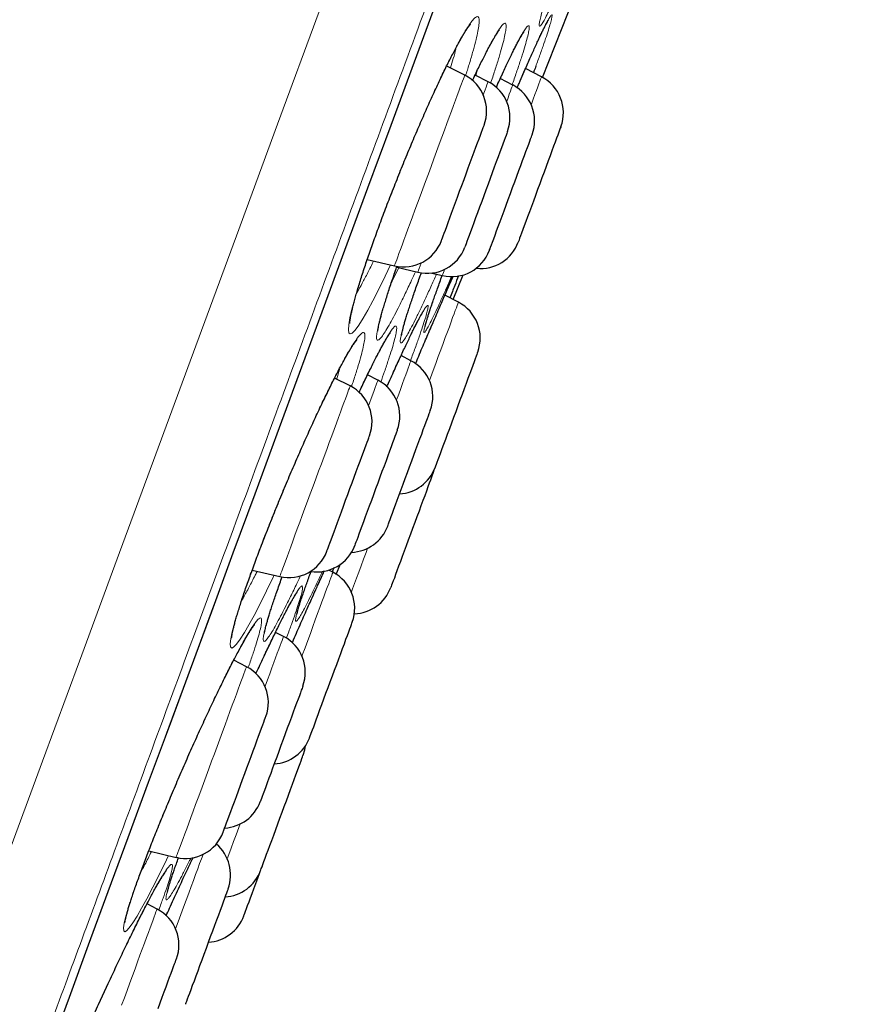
# Model space of a CAD drawing. Header units: millimetres. Extents: x 8 to 984, y 12 to 973.
# Tile 315 of 323: x 706 to 717, y 768 to 780. Entities that reach past the tile are written whole.
import ezdxf

# ---------------------------------------------------------------- set-up
doc = ezdxf.new("R2010")
doc.units = ezdxf.units.MM

msp = doc.modelspace()

# ---------------------------------------------------------------- linework, layer by layer
at = {"color": 7, "linetype": 'Continuous', "lineweight": 30}
for p, q in [((712.722, 779.351), (713.274, 780.753)), ((711.756, 779.378), (711.532, 779.493)), ((712.708, 779.359), (712.509, 779.461)), ((712.046, 779.298), (711.885, 779.381)), ((712.351, 779.257), (712.196, 779.337)), ((712.478, 779.389), (712.502, 779.445)), ((710.547, 777.093), (710.884, 777.014)), ((710.912, 776.996), (711.174, 776.934)), ((711.347, 776.924), (711.479, 776.893)), ((711.612, 776.596), (711.737, 776.901)), ((711.677, 776.563), (711.509, 776.649)), ((711.348, 776.276), (711.363, 776.312)), ((711.089, 775.837), (710.966, 775.901)), ((710.334, 775.525), (710.143, 775.623)), ((710.68, 775.595), (710.55, 775.662)), ((711.368, 774.457), (711.377, 774.485)), ((709.12, 773.241), (709.462, 773.16)), ((710.121, 773.213), (710.07, 773.24)), ((710.131, 773.267), (710.111, 773.219)), ((710.161, 773.186), (710.215, 773.317)), ((709.508, 772.418), (709.41, 772.468)), ((709.05, 772.041), (708.891, 772.123)), ((709.833, 771.163), (709.868, 771.259)), ((707.838, 769.757), (708.177, 769.677)), ((707.94, 769.035), (707.816, 769.099))]:
    msp.add_line(p, q, dxfattribs=at)
at = {"color": 252, "linetype": 'Continuous', "lineweight": 0}
for p, q in [((708.354, 769.604), (708.38, 769.661)), ((708.38, 769.661), (708.388, 769.677))]:
    msp.add_line(p, q, dxfattribs=at)
at = {"color": 252, "linetype": 'Continuous', "lineweight": 0, "flags": 128}
for points in [[(705.201, 767.294), (705.631, 768.458), (706.073, 769.658), (706.52, 770.869), (706.978, 772.111), (707.447, 773.381), (707.925, 774.677), (708.42, 776.021), (708.924, 777.386), (709.435, 778.77), (709.951, 780.171), (710.473, 781.585), (710.989, 782.984), (711.509, 784.392), (712.03, 785.805), (712.552, 787.22), (713.083, 788.661)], [(706.612, 767.294), (706.847, 767.93), (707.086, 768.579), (707.33, 769.24), (707.579, 769.914), (707.831, 770.599), (708.088, 771.295), (708.349, 772.001), (708.613, 772.718), (708.881, 773.444), (709.152, 774.18), (709.427, 774.924), (709.704, 775.676), (709.985, 776.436), (710.268, 777.203), (710.553, 777.976), (710.84, 778.755), (711.13, 779.54), (711.421, 780.33)], [(710.835, 777.026), (710.77, 776.887), (710.69, 776.724), (710.616, 776.579), (710.553, 776.463), (710.497, 776.364), (710.443, 776.279), (710.398, 776.218), (710.362, 776.181), (710.336, 776.169), (710.32, 776.182), (710.314, 776.22), (710.318, 776.282), (710.333, 776.368), (710.358, 776.477), (710.392, 776.606), (710.436, 776.754), (710.488, 776.92), (710.549, 777.101), (710.617, 777.296), (710.691, 777.501), (710.77, 777.713), (710.854, 777.932), (710.942, 778.152), (711.031, 778.373), (711.122, 778.591), (711.213, 778.802), (711.302, 779.005), (711.39, 779.198), (711.474, 779.377), (711.557, 779.547), (711.635, 779.699), (711.705, 779.829), (711.705, 779.829)], [(711.171, 777.792), (711.203, 777.88), (711.237, 777.971), (711.271, 778.062), (711.305, 778.155), (711.339, 778.248), (711.373, 778.34), (711.407, 778.432), (711.44, 778.522), (711.473, 778.61), (711.504, 778.696), (711.535, 778.778), (711.564, 778.857), (711.591, 778.932), (711.617, 779.002), (711.641, 779.068), (711.664, 779.128), (711.684, 779.182), (711.701, 779.23), (711.717, 779.272), (711.73, 779.307), (711.74, 779.335), (711.748, 779.356), (711.753, 779.371), (711.756, 779.377), (711.756, 779.378)], [(712.708, 779.359), (712.707, 779.356), (712.703, 779.346), (712.697, 779.328), (712.688, 779.304), (712.676, 779.273), (712.662, 779.235), (712.646, 779.19), (712.627, 779.139), (712.606, 779.082), (712.583, 779.02), (712.58, 779.012)], [(712.046, 779.298), (712.046, 779.298), (712.044, 779.292), (712.039, 779.279), (712.032, 779.258), (712.021, 779.231), (712.009, 779.196), (711.994, 779.155), (711.985, 779.133)], [(712.276, 779.054), (712.293, 779.099), (712.308, 779.142), (712.322, 779.179), (712.333, 779.209), (712.341, 779.231), (712.347, 779.247), (712.35, 779.256), (712.351, 779.257)], [(710.884, 777.014), (710.884, 777.015), (710.887, 777.023), (710.893, 777.038), (710.901, 777.06), (710.912, 777.089), (710.925, 777.125), (710.94, 777.167), (710.958, 777.216), (710.979, 777.271), (711.001, 777.332), (711.025, 777.397), (711.052, 777.468), (711.079, 777.544), (711.109, 777.623), (711.139, 777.706), (711.171, 777.792)], [(711.217, 777.051), (711.217, 777.049), (711.203, 777.013), (711.192, 776.983), (711.184, 776.96), (711.178, 776.944), (711.175, 776.936), (711.174, 776.934)], [(711.677, 776.563), (711.677, 776.562), (711.674, 776.556), (711.669, 776.543), (711.662, 776.522), (711.652, 776.495), (711.639, 776.46), (711.624, 776.419), (711.606, 776.372), (711.587, 776.318), (711.565, 776.259), (711.541, 776.194), (711.515, 776.124), (711.488, 776.05), (711.459, 775.972), (711.428, 775.889), (711.397, 775.804), (711.364, 775.716), (711.331, 775.626), (711.319, 775.593)], [(709.391, 773.177), (709.384, 773.161), (709.299, 772.984), (709.218, 772.823), (709.143, 772.679), (709.08, 772.563), (709.023, 772.466), (708.97, 772.382), (708.925, 772.321), (708.89, 772.284), (708.866, 772.273), (708.852, 772.287), (708.848, 772.325), (708.856, 772.387), (708.873, 772.473), (708.901, 772.581), (708.939, 772.71), (708.986, 772.858), (709.042, 773.023), (709.106, 773.203), (709.177, 773.397), (709.255, 773.601), (709.338, 773.812), (709.425, 774.029), (709.516, 774.249), (709.608, 774.468), (709.702, 774.684), (709.795, 774.895), (709.887, 775.096), (709.977, 775.288), (710.062, 775.465), (710.147, 775.635), (710.226, 775.786), (710.296, 775.915), (710.296, 775.915)], [(710.91, 775.351), (710.937, 775.423), (710.962, 775.491), (710.985, 775.554), (711.006, 775.612), (711.025, 775.663), (711.042, 775.709), (711.056, 775.747), (711.068, 775.78), (711.077, 775.805), (711.084, 775.823), (711.088, 775.834), (711.089, 775.837)], [(710.68, 775.595), (710.679, 775.592), (710.675, 775.581), (710.668, 775.563), (710.659, 775.538), (710.647, 775.505), (710.633, 775.467), (710.616, 775.421), (710.597, 775.37), (710.576, 775.312), (710.564, 775.28)], [(709.68, 773.751), (709.711, 773.834), (709.742, 773.919), (709.775, 774.007), (709.808, 774.097), (709.841, 774.188), (709.876, 774.281), (709.91, 774.373), (709.944, 774.466), (709.978, 774.558), (710.011, 774.648), (710.044, 774.737), (710.076, 774.823), (710.106, 774.906), (710.136, 774.986), (710.164, 775.062), (710.19, 775.133), (710.215, 775.2), (710.237, 775.261), (710.258, 775.317), (710.276, 775.366), (710.292, 775.409), (710.305, 775.446), (710.316, 775.476), (710.325, 775.499), (710.331, 775.514), (710.334, 775.523), (710.334, 775.525)], [(709.462, 773.16), (709.462, 773.161), (709.465, 773.167), (709.47, 773.18), (709.477, 773.201), (709.487, 773.228), (709.5, 773.263), (709.515, 773.304), (709.533, 773.351), (709.552, 773.405), (709.574, 773.464), (709.598, 773.529), (709.624, 773.599), (709.651, 773.673), (709.68, 773.751)], [(710.551, 773.511), (710.532, 773.46), (710.501, 773.375), (710.471, 773.293), (710.442, 773.215), (710.414, 773.141), (710.389, 773.072), (710.365, 773.008), (710.351, 772.969)], [(709.738, 772.173), (709.742, 772.186), (709.776, 772.277), (709.809, 772.367), (709.842, 772.455), (709.873, 772.54), (709.903, 772.622), (709.932, 772.701), (709.96, 772.775), (709.986, 772.845), (710.009, 772.91), (710.031, 772.969), (710.051, 773.023), (710.069, 773.07), (710.084, 773.111), (710.096, 773.146), (710.107, 773.173), (710.114, 773.194), (710.119, 773.207), (710.121, 773.213), (710.121, 773.213)], [(709.508, 772.418), (709.508, 772.416), (709.504, 772.408), (709.499, 772.392), (709.49, 772.369), (709.479, 772.339), (709.466, 772.303), (709.45, 772.26), (709.432, 772.21), (709.411, 772.154), (709.388, 772.093), (709.364, 772.027), (709.338, 771.955), (709.31, 771.88), (709.28, 771.8), (709.279, 771.797)], [(708.082, 769.7), (708.056, 769.646), (707.969, 769.469), (707.887, 769.307), (707.812, 769.163), (707.748, 769.047), (707.692, 768.949), (707.639, 768.864), (707.595, 768.802), (707.562, 768.765), (707.539, 768.752), (707.527, 768.764), (707.525, 768.801), (707.534, 768.862), (707.555, 768.946), (707.585, 769.052), (707.626, 769.179), (707.676, 769.326), (707.735, 769.489), (707.802, 769.667), (707.877, 769.859), (707.958, 770.061), (708.044, 770.271), (708.134, 770.487), (708.227, 770.705), (708.323, 770.923), (708.419, 771.139), (708.515, 771.349), (708.608, 771.55), (708.7, 771.741), (708.787, 771.919), (708.872, 772.089), (708.951, 772.24), (709.023, 772.369), (709.023, 772.369)], [(708.333, 770.1), (708.36, 770.173), (708.389, 770.251), (708.419, 770.332), (708.45, 770.417), (708.482, 770.504), (708.515, 770.594), (708.549, 770.685), (708.583, 770.777), (708.617, 770.87), (708.652, 770.962), (708.685, 771.054), (708.719, 771.145), (708.752, 771.234), (708.784, 771.321), (708.815, 771.405), (708.845, 771.486), (708.873, 771.563), (708.9, 771.635), (708.925, 771.703), (708.948, 771.765), (708.969, 771.822), (708.987, 771.873), (709.004, 771.917), (709.018, 771.955), (709.029, 771.987), (709.038, 772.011), (709.045, 772.028), (709.049, 772.039), (709.05, 772.041)], [(708.177, 769.677), (708.177, 769.677), (708.179, 769.682), (708.183, 769.694), (708.19, 769.712), (708.2, 769.738), (708.212, 769.771), (708.227, 769.811), (708.244, 769.857), (708.263, 769.909), (708.284, 769.967), (708.308, 770.031), (708.333, 770.1)], [(708.811, 769.66), (708.83, 769.712), (708.859, 769.791), (708.889, 769.873), (708.921, 769.958), (708.953, 770.046), (708.97, 770.091)], [(708.511, 769.714), (708.511, 769.714), (708.491, 769.66), (708.469, 769.601), (708.445, 769.536), (708.419, 769.466), (708.392, 769.392), (708.363, 769.314), (708.333, 769.232), (708.301, 769.146), (708.269, 769.058), (708.236, 768.968), (708.202, 768.877), (708.17, 768.79)], [(707.214, 767.849), (707.312, 768.064), (707.409, 768.274), (707.505, 768.475), (707.597, 768.667), (707.685, 768.846), (707.772, 769.016), (707.851, 769.169), (707.923, 769.3), (707.923, 769.3)], [(707.501, 767.842), (707.535, 767.935), (707.569, 768.027), (707.602, 768.119), (707.636, 768.208), (707.668, 768.296), (707.699, 768.38), (707.729, 768.462), (707.758, 768.539), (707.785, 768.613), (707.81, 768.681), (707.833, 768.745), (707.855, 768.803), (707.874, 768.855), (707.891, 768.901), (707.906, 768.941), (707.918, 768.974), (707.927, 769), (707.934, 769.019), (707.939, 769.03), (707.94, 769.035), (707.94, 769.035)]]:
    msp.add_lwpolyline(points, dxfattribs=at)
at = {"color": 7, "linetype": 'Continuous', "lineweight": 30, "flags": 128}
for points in [[(706.618, 767.307), (706.853, 767.942), (707.092, 768.591), (707.336, 769.252), (707.584, 769.925), (707.836, 770.609), (708.093, 771.305), (708.354, 772.011), (708.618, 772.727), (708.885, 773.453), (709.157, 774.188), (709.431, 774.931), (709.708, 775.683), (709.988, 776.442), (710.271, 777.208), (710.556, 777.981), (710.843, 778.76), (711.133, 779.545), (711.424, 780.334)], [(711.642, 777.799), (711.667, 777.868), (711.693, 777.94), (711.72, 778.012), (711.747, 778.084), (711.773, 778.157), (711.8, 778.228), (711.825, 778.297), (711.85, 778.363), (711.873, 778.427), (711.895, 778.486), (711.915, 778.541), (711.933, 778.59), (711.95, 778.634), (711.964, 778.672), (711.975, 778.704), (711.985, 778.729), (711.991, 778.747), (711.995, 778.757), (711.996, 778.761)], [(712.948, 778.741), (712.948, 778.741), (712.946, 778.734), (712.941, 778.72), (712.933, 778.699), (712.923, 778.671), (712.91, 778.637), (712.895, 778.596), (712.878, 778.549), (712.858, 778.497), (712.837, 778.441), (712.815, 778.379), (712.791, 778.315), (712.766, 778.247), (712.74, 778.177), (712.714, 778.105), (712.687, 778.033), (712.66, 777.96), (712.634, 777.888), (712.608, 777.818), (712.583, 777.75), (712.558, 777.684), (712.535, 777.622), (712.514, 777.564), (712.495, 777.511), (712.477, 777.463), (712.461, 777.421), (712.448, 777.385), (712.437, 777.356), (712.429, 777.333), (712.423, 777.318), (712.42, 777.31), (712.42, 777.308)], [(712.287, 778.681), (712.286, 778.679), (712.283, 778.671), (712.277, 778.655), (712.269, 778.633), (712.258, 778.603), (712.245, 778.567), (712.229, 778.525), (712.211, 778.477), (712.192, 778.424), (712.17, 778.366), (712.147, 778.304), (712.123, 778.238), (712.098, 778.17), (712.072, 778.099), (712.045, 778.027), (712.019, 777.955), (711.992, 777.882), (711.966, 777.811), (711.94, 777.741), (711.915, 777.673), (711.891, 777.608), (711.868, 777.547), (711.847, 777.49), (711.828, 777.438), (711.811, 777.392), (711.796, 777.351), (711.783, 777.317), (711.773, 777.289), (711.766, 777.268), (711.76, 777.255), (711.758, 777.248), (711.758, 777.248)], [(712.195, 777.565), (712.219, 777.63), (712.243, 777.697), (712.269, 777.767), (712.296, 777.839), (712.322, 777.911), (712.349, 777.984), (712.376, 778.056), (712.402, 778.126), (712.427, 778.195), (712.451, 778.26), (712.474, 778.323), (712.496, 778.381), (712.515, 778.434), (712.533, 778.482), (712.549, 778.525), (712.562, 778.561), (712.573, 778.591), (712.582, 778.614), (712.587, 778.63), (712.591, 778.638), (712.591, 778.64)], [(711.468, 777.328), (711.468, 777.328), (711.469, 777.332), (711.473, 777.343), (711.48, 777.362), (711.49, 777.387), (711.502, 777.42), (711.516, 777.458), (711.532, 777.503), (711.551, 777.553), (711.571, 777.609), (711.593, 777.669), (711.617, 777.732), (711.642, 777.799)], [(712.063, 777.207), (712.063, 777.207), (712.065, 777.213), (712.07, 777.227), (712.077, 777.247), (712.088, 777.275), (712.1, 777.309), (712.115, 777.349), (712.132, 777.396), (712.151, 777.447), (712.172, 777.504), (712.195, 777.565)], [(711.917, 775.945), (711.916, 775.943), (711.912, 775.933), (711.906, 775.916), (711.897, 775.892), (711.886, 775.861), (711.872, 775.824), (711.856, 775.78), (711.838, 775.731), (711.818, 775.677), (711.796, 775.618), (711.773, 775.555), (711.749, 775.489), (711.723, 775.42), (711.697, 775.349), (711.67, 775.277), (711.644, 775.204), (711.617, 775.132), (711.591, 775.061), (711.565, 774.991), (711.54, 774.924), (711.517, 774.86), (711.494, 774.8), (711.474, 774.744), (711.455, 774.693), (711.438, 774.648), (711.424, 774.608), (711.411, 774.575), (711.402, 774.549), (711.395, 774.529), (711.39, 774.517), (711.388, 774.512), (711.388, 774.512)], [(710.878, 773.997), (710.898, 774.051), (710.92, 774.109), (710.943, 774.172), (710.967, 774.238), (710.993, 774.306), (711.019, 774.377), (711.045, 774.449), (711.072, 774.522), (711.099, 774.594), (711.125, 774.665), (711.151, 774.735), (711.176, 774.803), (711.199, 774.867), (711.222, 774.928), (711.242, 774.984), (711.261, 775.035), (711.278, 775.081), (711.293, 775.121), (711.305, 775.154), (711.315, 775.181), (711.323, 775.201), (711.327, 775.214), (711.33, 775.22), (711.33, 775.22)], [(710.921, 774.978), (710.92, 774.976), (710.917, 774.967), (710.911, 774.951), (710.902, 774.928), (710.891, 774.898), (710.878, 774.862), (710.862, 774.819), (710.844, 774.771), (710.824, 774.717), (710.803, 774.659), (710.78, 774.596), (710.756, 774.531), (710.73, 774.462), (710.704, 774.391), (710.678, 774.319), (710.651, 774.247), (710.624, 774.175), (710.598, 774.103), (710.572, 774.033), (710.547, 773.966), (710.523, 773.901), (710.501, 773.84), (710.48, 773.784), (710.461, 773.732), (710.444, 773.686), (710.429, 773.646), (710.417, 773.612), (710.407, 773.585), (710.399, 773.564), (710.394, 773.551), (710.392, 773.545), (710.392, 773.545)], [(710.178, 773.832), (710.202, 773.897), (710.227, 773.964), (710.253, 774.034), (710.279, 774.106), (710.306, 774.178), (710.333, 774.251), (710.359, 774.323), (710.385, 774.393), (710.41, 774.462), (710.435, 774.528), (710.458, 774.59), (710.479, 774.648), (710.499, 774.701), (710.517, 774.75), (710.532, 774.792), (710.546, 774.828), (710.557, 774.858), (710.565, 774.881), (710.571, 774.897), (710.574, 774.905), (710.575, 774.907)], [(711.368, 774.457), (711.368, 774.457), (711.366, 774.451), (711.361, 774.438), (711.354, 774.418), (711.344, 774.391), (711.331, 774.357), (711.316, 774.317), (711.299, 774.271), (711.28, 774.22), (711.26, 774.163), (711.237, 774.103), (711.213, 774.038), (711.189, 773.971), (711.163, 773.901), (711.136, 773.829), (711.11, 773.757), (711.083, 773.684), (711.056, 773.613), (711.03, 773.542), (711.005, 773.473), (710.981, 773.407), (710.958, 773.345), (710.936, 773.287), (710.916, 773.233), (710.898, 773.184), (710.883, 773.142), (710.869, 773.105), (710.858, 773.075), (710.849, 773.052), (710.843, 773.035), (710.84, 773.026), (710.839, 773.024)], [(710.801, 773.787), (710.802, 773.789), (710.805, 773.798), (710.811, 773.815), (710.82, 773.838), (710.831, 773.868), (710.845, 773.905), (710.86, 773.948), (710.878, 773.997)], [(710.046, 773.474), (710.046, 773.474), (710.048, 773.481), (710.053, 773.494), (710.061, 773.515), (710.071, 773.542), (710.084, 773.576), (710.099, 773.617), (710.116, 773.663), (710.135, 773.715), (710.156, 773.771), (710.178, 773.832)], [(709.868, 771.259), (709.883, 771.298), (709.9, 771.344), (709.918, 771.395), (709.939, 771.45), (709.961, 771.511), (709.985, 771.575), (710.01, 771.642), (710.035, 771.712), (710.062, 771.783), (710.088, 771.855), (710.115, 771.928), (710.142, 772), (710.168, 772.071), (710.193, 772.139), (710.218, 772.206), (710.241, 772.269), (710.263, 772.327), (710.283, 772.382), (710.301, 772.431), (710.317, 772.474), (710.33, 772.512), (710.342, 772.542), (710.351, 772.566), (710.357, 772.583), (710.361, 772.593), (710.362, 772.596)], [(709.748, 771.8), (709.748, 771.798), (709.744, 771.789), (709.738, 771.772), (709.729, 771.749), (709.718, 771.718), (709.705, 771.681), (709.689, 771.638), (709.671, 771.59), (709.651, 771.536), (709.629, 771.477), (709.606, 771.415), (709.582, 771.349), (709.556, 771.28), (709.53, 771.209), (709.504, 771.137), (709.477, 771.065), (709.45, 770.992), (709.424, 770.921), (709.398, 770.851), (709.373, 770.784), (709.35, 770.719), (709.327, 770.659), (709.307, 770.603), (709.288, 770.551), (709.271, 770.506), (709.256, 770.466), (709.244, 770.432), (709.234, 770.406), (709.227, 770.386), (709.222, 770.373), (709.22, 770.368), (709.22, 770.367)], [(708.856, 770.247), (708.877, 770.305), (708.9, 770.367), (708.924, 770.432), (708.949, 770.501), (708.975, 770.571), (709.002, 770.643), (709.028, 770.716), (709.055, 770.788), (709.082, 770.86), (709.107, 770.93), (709.132, 770.997), (709.156, 771.062), (709.179, 771.123), (709.2, 771.18), (709.219, 771.232), (709.236, 771.279), (709.251, 771.32), (709.264, 771.354), (709.274, 771.382), (709.282, 771.403), (709.287, 771.417), (709.29, 771.423), (709.29, 771.424)], [(709.753, 770.946), (709.772, 771.009), (709.78, 771.059)], [(709.233, 769.538), (709.242, 769.56), (709.252, 769.589), (709.266, 769.625), (709.281, 769.667), (709.299, 769.715), (709.318, 769.768), (709.34, 769.825), (709.362, 769.887), (709.387, 769.953), (709.412, 770.021), (709.438, 770.091), (709.464, 770.163), (709.491, 770.236), (709.518, 770.308), (709.544, 770.38), (709.57, 770.45), (709.595, 770.518), (709.619, 770.583), (709.642, 770.644), (709.663, 770.701), (709.682, 770.753), (709.699, 770.8), (709.714, 770.841), (709.727, 770.876), (709.737, 770.904), (709.745, 770.925), (709.75, 770.939), (709.753, 770.946), (709.753, 770.946)], [(708.761, 769.991), (708.762, 769.992), (708.765, 770.001), (708.77, 770.016), (708.779, 770.038), (708.789, 770.068), (708.803, 770.104), (708.818, 770.146), (708.836, 770.194), (708.856, 770.247)], [(709.017, 768.951), (709.018, 768.954), (709.022, 768.965), (709.029, 768.984), (709.038, 769.009), (709.05, 769.041), (709.064, 769.079), (709.081, 769.124), (709.099, 769.173), (709.119, 769.229), (709.141, 769.288), (709.165, 769.352), (709.189, 769.418), (709.215, 769.488), (709.224, 769.513)], [(709.224, 769.513), (709.225, 769.515), (709.228, 769.523), (709.233, 769.538)], [(708.821, 769.287), (708.82, 769.285), (708.817, 769.275), (708.81, 769.258), (708.802, 769.234), (708.79, 769.203), (708.776, 769.166), (708.76, 769.122), (708.742, 769.073), (708.722, 769.019), (708.701, 768.96), (708.677, 768.897), (708.653, 768.831), (708.628, 768.762), (708.601, 768.691), (708.575, 768.619), (708.548, 768.546), (708.521, 768.474), (708.495, 768.403), (708.469, 768.333), (708.445, 768.266), (708.421, 768.202), (708.399, 768.142), (708.378, 768.086), (708.359, 768.035), (708.343, 767.99), (708.328, 767.95), (708.316, 767.917), (708.306, 767.891), (708.299, 767.871), (708.294, 767.859), (708.293, 767.854), (708.293, 767.854)], [(707.953, 767.801), (707.98, 767.873), (708.005, 767.942), (708.03, 768.009), (708.054, 768.073), (708.076, 768.133), (708.096, 768.189), (708.115, 768.239), (708.132, 768.284), (708.146, 768.323), (708.158, 768.356), (708.168, 768.382), (708.175, 768.401), (708.179, 768.413), (708.181, 768.417), (708.181, 768.417)]]:
    msp.add_lwpolyline(points, dxfattribs=at)
at = {"color": 7, "linetype": 'Continuous', "lineweight": 30}
for centre, start, end in [((711.527, 778.934), 339.7512, 62.7512), ((712.479, 778.914), 339.7512, 62.7512), ((711.817, 778.854), 339.7512, 62.7512), ((712.122, 778.813), 339.7512, 62.7512), ((710.999, 777.501), 256.7512, 339.7512), ((711.951, 777.481), 264.0578, 339.7512), ((711.289, 777.421), 256.7512, 339.7512), ((711.593, 777.38), 256.7512, 339.7512), ((711.448, 776.118), 339.7512, 62.7512), ((710.86, 775.393), 339.7512, 62.7512), ((710.451, 775.151), 339.7512, 62.7512), ((710.106, 775.08), 339.7512, 62.7512), ((710.919, 774.685), 273.3294, 339.7512), ((710.332, 773.96), 272.2345, 339.7512), ((709.577, 773.647), 256.7512, 339.7512), ((709.923, 773.718), 260.9101, 339.7512), ((709.892, 772.769), 339.7512, 62.7512), ((710.37, 773.198), 271.9521, 339.7512), ((709.279, 771.973), 339.7512, 62.7512), ((708.821, 771.597), 339.7512, 62.7512), ((709.364, 771.336), 273.3294, 339.7512), ((708.751, 770.54), 273.3294, 339.7512), ((708.292, 770.164), 256.7512, 339.7512), ((708.352, 769.46), 339.7512, 49.623), ((708.755, 769.686), 273.3294, 339.7512), ((707.712, 768.59), 339.7512, 62.7512), ((708.548, 769.124), 273.3294, 339.7512)]:
    msp.add_arc(centre, 0.5, start, end, dxfattribs=at)
at = {"color": 252, "linetype": 'Continuous', "lineweight": 0}
msp.add_arc((668.734, 792.705), 45.575, 339.6995, 339.8043, dxfattribs=at)
for points, knots in [([(725.422, 818.574), (725.42, 818.569), (725.415, 818.557), (725.38, 818.461), (725.324, 818.309), (725.245, 818.094), (725.144, 817.821), (725.022, 817.49), (724.88, 817.105), (724.717, 816.663), (724.532, 816.162), (724.325, 815.602), (724.097, 814.983), (723.849, 814.309), (723.581, 813.583), (723.295, 812.809), (722.993, 811.99), (722.676, 811.13), (722.341, 810.224), (721.989, 809.268), (721.619, 808.264), (721.231, 807.213), (720.828, 806.122), (720.412, 804.993), (719.985, 803.836), (719.549, 802.654), (719.105, 801.45), (718.65, 800.218), (718.184, 798.954), (717.706, 797.658), (717.218, 796.334), (716.722, 794.992), (716.221, 793.634), (715.718, 792.27), (715.215, 790.905), (714.711, 789.539), (714.206, 788.169), (713.696, 786.788), (713.184, 785.399), (712.669, 784.004), (712.157, 782.614), (711.647, 781.233), (711.144, 779.87), (710.649, 778.529), (710.163, 777.211), (709.684, 775.912), (709.209, 774.624), (708.74, 773.352), (708.277, 772.099), (707.825, 770.874), (707.385, 769.68), (706.959, 768.525), (706.549, 767.413), (706.154, 766.343), (705.773, 765.311), (705.405, 764.313), (705.051, 763.353), (704.711, 762.431), (704.389, 761.557), (704.084, 760.732), (703.8, 759.962), (703.536, 759.247), (703.293, 758.588), (703.069, 757.981), (702.864, 757.425), (702.679, 756.922), (702.513, 756.473), (702.369, 756.083), (702.247, 755.752), (702.148, 755.484), (702.071, 755.275), (702.017, 755.128), (701.983, 755.036), (701.979, 755.025), (701.977, 755.019)], [0, 0, 0, 0, 0.014, 0.028, 0.042, 0.056, 0.0699999, 0.08375, 0.0975, 0.11125, 0.125, 0.139, 0.153, 0.167, 0.1809999, 0.1949999, 0.2087499, 0.2225, 0.23625, 0.25, 0.264, 0.278, 0.292, 0.306, 0.3199999, 0.33375, 0.3475, 0.36125, 0.375, 0.389, 0.4029999, 0.4169999, 0.4309999, 0.4449999, 0.4587499, 0.4725, 0.48625, 0.5, 0.5139999, 0.5279999, 0.542, 0.556, 0.5699999, 0.5837499, 0.5974999, 0.61125, 0.625, 0.639, 0.653, 0.6669999, 0.6809999, 0.6949999, 0.7087499, 0.7225, 0.73625, 0.75, 0.764, 0.778, 0.7919999, 0.8059999, 0.8199999, 0.8337499, 0.8475, 0.8612499, 0.875, 0.889, 0.903, 0.9169999, 0.9309999, 0.9449999, 0.9587499, 0.9724999, 0.98625, 1, 1, 1, 1]), ([(713.076, 780.797), (713.058, 780.753), (713.016, 780.653), (712.954, 780.511), (712.892, 780.371), (712.836, 780.249), (712.787, 780.148), (712.747, 780.071), (712.716, 780.017), (712.694, 779.988), (712.681, 779.984), (712.678, 780.004), (712.685, 780.05), (712.702, 780.12), (712.728, 780.213), (712.763, 780.328), (712.807, 780.464), (712.859, 780.62), (712.907, 780.758), (712.939, 780.849), (712.949, 780.877)], [0, 0, 0, 0, 0.042996, 0.098099, 0.156383, 0.214854, 0.273141, 0.33141, 0.389862, 0.448129, 0.506488, 0.565034, 0.623393, 0.681732, 0.740254, 0.798592, 0.856963, 0.91552, 0.973891, 1, 1, 1, 1]), ([(711.705, 779.829), (711.725, 779.863), (711.764, 779.932), (711.814, 780.008), (711.857, 780.066), (711.891, 780.1), (711.917, 780.11), (711.932, 780.096), (711.937, 780.056), (711.932, 779.991), (711.916, 779.904), (711.891, 779.794), (711.855, 779.663), (711.814, 779.522), (711.781, 779.418), (711.765, 779.37)], [0, 0, 0, 0, 0.075191, 0.150602, 0.225794, 0.304475, 0.383408, 0.46209, 0.540627, 0.619417, 0.697957, 0.776596, 0.855483, 0.934118, 1, 1, 1, 1]), ([(712.634, 779.741), (712.644, 779.764), (712.665, 779.81), (712.702, 779.888), (712.742, 779.972), (712.781, 780.047), (712.81, 780.099), (712.83, 780.126), (712.84, 780.128), (712.839, 780.106), (712.829, 780.058), (712.809, 779.987), (712.779, 779.892), (712.739, 779.775), (712.693, 779.642), (712.655, 779.538), (712.637, 779.488)], [0, 0, 0, 0, 0.040959, 0.081918, 0.158576, 0.235475, 0.312127, 0.38882, 0.465753, 0.542439, 0.619305, 0.696417, 0.77328, 0.849997, 0.926957, 1, 1, 1, 1]), ([(712.055, 779.728), (712.075, 779.764), (712.113, 779.835), (712.161, 779.915), (712.201, 779.977), (712.233, 780.015), (712.256, 780.029), (712.269, 780.018), (712.272, 779.982), (712.264, 779.922), (712.247, 779.838), (712.219, 779.732), (712.183, 779.605), (712.136, 779.456), (712.1, 779.346), (712.078, 779.282), (712.076, 779.277)], [0, 0, 0, 0, 0.074185, 0.148588, 0.222774, 0.299949, 0.377371, 0.454548, 0.531578, 0.608855, 0.685888, 0.763029, 0.840418, 0.91756, 0.994396, 1, 1, 1, 1]), ([(712.345, 779.656), (712.366, 779.696), (712.405, 779.776), (712.454, 779.867), (712.494, 779.934), (712.524, 779.978), (712.545, 779.996), (712.556, 779.99), (712.556, 779.96), (712.547, 779.904), (712.527, 779.824), (712.498, 779.722), (712.46, 779.599), (712.411, 779.454), (712.373, 779.34), (712.348, 779.271), (712.344, 779.261)], [0, 0, 0, 0, 0.078502, 0.154059, 0.229853, 0.305405, 0.381013, 0.456858, 0.532459, 0.608235, 0.684251, 0.760025, 0.835625, 0.911469, 0.987071, 1, 1, 1, 1]), ([(711.58, 779.469), (711.592, 779.508), (711.617, 779.594), (711.639, 779.676), (711.647, 779.715), (711.648, 779.72)], [0, 0, 0, 0, 0.4233508, 0.9195387, 1, 1, 1, 1]), ([(711.852, 779.312), (711.872, 779.356), (711.92, 779.458), (711.989, 779.599), (712.033, 779.685), (712.055, 779.728)], [0, 0, 0, 0, 0.272091, 0.63668, 1, 1, 1, 1]), ([(712.48, 779.394), (712.488, 779.413), (712.521, 779.489), (712.574, 779.608), (712.614, 779.697), (712.634, 779.741)], [0, 0, 0, 0, 0.145966, 0.572982, 1, 1, 1, 1]), ([(712.146, 779.228), (712.169, 779.278), (712.217, 779.384), (712.284, 779.528), (712.325, 779.613), (712.345, 779.656)], [0, 0, 0, 0, 0.305572, 0.652781, 1, 1, 1, 1]), ([(711.894, 779.377), (711.896, 779.382), (711.904, 779.407), (711.911, 779.428), (711.916, 779.446)], [0, 0, 0, 0, 0.195604, 1, 1, 1, 1]), ([(710.415, 776.675), (710.419, 776.681), (710.44, 776.717), (710.486, 776.801), (710.552, 776.926), (710.602, 777.025), (710.626, 777.075)], [0, 0, 0, 0, 0.067165, 0.363675, 0.683393, 1, 1, 1, 1]), ([(711.144, 776.941), (711.128, 776.905), (711.084, 776.809), (711.018, 776.668), (710.947, 776.523), (710.884, 776.4), (710.828, 776.296), (710.778, 776.209), (710.735, 776.144), (710.702, 776.103), (710.678, 776.088), (710.664, 776.097), (710.661, 776.131), (710.668, 776.189), (710.685, 776.272), (710.711, 776.377), (710.748, 776.503), (710.793, 776.648), (710.848, 776.813), (710.889, 776.934), (710.914, 777.004), (710.916, 777.009)], [0, 0, 0, 0, 0.033459, 0.090521, 0.147405, 0.200179, 0.252954, 0.310232, 0.367692, 0.424964, 0.481971, 0.539157, 0.596162, 0.653273, 0.710568, 0.767678, 0.824538, 0.88158, 0.93844, 0.995332, 1, 1, 1, 1]), ([(710.846, 776.805), (710.858, 776.828), (710.886, 776.884), (710.918, 776.95), (710.937, 776.99)], [0, 0, 0, 0, 0.400637, 1, 1, 1, 1]), ([(711.405, 776.911), (711.394, 776.885), (711.357, 776.801), (711.299, 776.673), (711.23, 776.525), (711.167, 776.393), (711.109, 776.279), (711.06, 776.187), (711.02, 776.119), (710.989, 776.074), (710.968, 776.053), (710.957, 776.058), (710.955, 776.088), (710.964, 776.142), (710.983, 776.22), (711.012, 776.321), (711.05, 776.443), (711.097, 776.585), (711.153, 776.746), (711.194, 776.862), (711.217, 776.927), (711.218, 776.928)], [0, 0, 0, 0, 0.023897, 0.078393, 0.132887, 0.190531, 0.248359, 0.306004, 0.363631, 0.421439, 0.479065, 0.536768, 0.594654, 0.652357, 0.710017, 0.767862, 0.825524, 0.8832, 0.941059, 0.998734, 1, 1, 1, 1]), ([(711.517, 776.71), (711.495, 776.662), (711.452, 776.566), (711.397, 776.446), (711.348, 776.346), (711.309, 776.269), (711.28, 776.216), (711.259, 776.187), (711.249, 776.184), (711.249, 776.205), (711.258, 776.251), (711.278, 776.321), (711.307, 776.414), (711.346, 776.529), (711.394, 776.665), (711.438, 776.789), (711.468, 776.872), (711.478, 776.897)], [0, 0, 0, 0, 0.068579, 0.138017, 0.207236, 0.27643, 0.345842, 0.415036, 0.484315, 0.553816, 0.623097, 0.692336, 0.761797, 0.831036, 0.900312, 0.969809, 1, 1, 1, 1]), ([(711.099, 776.181), (711.119, 776.222), (711.158, 776.302), (711.206, 776.394), (711.245, 776.462), (711.275, 776.507), (711.294, 776.527), (711.302, 776.522), (711.301, 776.493), (711.289, 776.438), (711.267, 776.361), (711.235, 776.261), (711.193, 776.138), (711.143, 775.999), (711.104, 775.893), (711.084, 775.84)], [0, 0, 0, 0, 0.079687, 0.156467, 0.233488, 0.310258, 0.387062, 0.464109, 0.540906, 0.617864, 0.695067, 0.772022, 0.848806, 0.925834, 1, 1, 1, 1]), ([(711.349, 776.279), (711.35, 776.281), (711.355, 776.294), (711.361, 776.306), (711.365, 776.316)], [0, 0, 0, 0, 0.206343, 1, 1, 1, 1]), ([(710.296, 775.915), (710.316, 775.949), (710.355, 776.017), (710.405, 776.092), (710.447, 776.149), (710.48, 776.183), (710.504, 776.192), (710.517, 776.177), (710.52, 776.137), (710.512, 776.073), (710.494, 775.986), (710.465, 775.876), (710.426, 775.745), (710.388, 775.623), (710.359, 775.54), (710.35, 775.512)], [0, 0, 0, 0, 0.077336, 0.154896, 0.232233, 0.313193, 0.394412, 0.475371, 0.556149, 0.637183, 0.717961, 0.798818, 0.879938, 0.960794, 1, 1, 1, 1]), ([(710.705, 775.971), (710.724, 776.007), (710.762, 776.078), (710.809, 776.158), (710.849, 776.22), (710.88, 776.258), (710.901, 776.272), (710.912, 776.261), (710.913, 776.226), (710.903, 776.166), (710.882, 776.083), (710.852, 775.978), (710.811, 775.851), (710.766, 775.716), (710.73, 775.616), (710.715, 775.572)], [0, 0, 0, 0, 0.075766, 0.151758, 0.227527, 0.306362, 0.385449, 0.464285, 0.542943, 0.621852, 0.700514, 0.779272, 0.858284, 0.937045, 1, 1, 1, 1]), ([(710.791, 775.514), (710.796, 775.525), (710.829, 775.601), (710.888, 775.732), (710.966, 775.901), (711.037, 776.053), (711.078, 776.139), (711.099, 776.181)], [0, 0, 0, 0, 0.039613, 0.281957, 0.523543, 0.761775, 1, 1, 1, 1]), ([(710.445, 775.443), (710.456, 775.467), (710.497, 775.554), (710.561, 775.688), (710.638, 775.844), (710.682, 775.929), (710.705, 775.971)], [0, 0, 0, 0, 0.111525, 0.407355, 0.704186, 1, 1, 1, 1]), ([(710.167, 775.611), (710.174, 775.631), (710.191, 775.684), (710.202, 775.726), (710.21, 775.753)], [0, 0, 0, 0, 0.38801, 1, 1, 1, 1]), ([(709.873, 772.917), (709.877, 772.927), (709.912, 773.004), (709.96, 773.111), (710, 773.198), (710.015, 773.231)], [0, 0, 0, 0, 0.090339, 0.666566, 1, 1, 1, 1]), ([(708.987, 772.857), (708.996, 772.872), (709.025, 772.923), (709.082, 773.03), (709.139, 773.14), (709.174, 773.21), (709.182, 773.226)], [0, 0, 0, 0, 0.150369, 0.518019, 0.886839, 1, 1, 1, 1]), ([(709.718, 773.168), (709.707, 773.145), (709.668, 773.06), (709.605, 772.931), (709.534, 772.786), (709.471, 772.664), (709.415, 772.56), (709.365, 772.473), (709.323, 772.408), (709.291, 772.367), (709.269, 772.352), (709.257, 772.361), (709.256, 772.394), (709.265, 772.452), (709.285, 772.534), (709.315, 772.638), (709.354, 772.763), (709.403, 772.908), (709.449, 773.04), (709.482, 773.128), (709.492, 773.156)], [0, 0, 0, 0, 0.023577, 0.083428, 0.143088, 0.198468, 0.253847, 0.313878, 0.374097, 0.434117, 0.493859, 0.55379, 0.613529, 0.673359, 0.733384, 0.793214, 0.85278, 0.912534, 0.972099, 1, 1, 1, 1]), ([(709.992, 773.226), (709.97, 773.179), (709.924, 773.079), (709.861, 772.949), (709.804, 772.834), (709.756, 772.741), (709.716, 772.671), (709.687, 772.626), (709.667, 772.604), (709.657, 772.608), (709.658, 772.636), (709.669, 772.688), (709.691, 772.764), (709.723, 772.863), (709.764, 772.984), (709.807, 773.105), (709.839, 773.192), (709.851, 773.226)], [0, 0, 0, 0, 0.06289, 0.13161, 0.200548, 0.26927, 0.337965, 0.40688, 0.475575, 0.54434, 0.613324, 0.682089, 0.750794, 0.81972, 0.888426, 0.957154, 1, 1, 1, 1]), ([(709.287, 772.214), (709.314, 772.27), (709.368, 772.383), (709.441, 772.533), (709.509, 772.67), (709.571, 772.788), (709.625, 772.886), (709.67, 772.963), (709.705, 773.014), (709.729, 773.042), (709.744, 773.046), (709.747, 773.025), (709.74, 772.979), (709.722, 772.91), (709.694, 772.817), (709.656, 772.704), (709.608, 772.568), (709.569, 772.464), (709.545, 772.401), (709.543, 772.394)], [0, 0, 0, 0, 0.060099, 0.120374, 0.180475, 0.242999, 0.305727, 0.368253, 0.430658, 0.493263, 0.555671, 0.618165, 0.68086, 0.743354, 0.805602, 0.868047, 0.930291, 0.992686, 1, 1, 1, 1]), ([(709.023, 772.369), (709.042, 772.403), (709.081, 772.471), (709.13, 772.548), (709.172, 772.606), (709.204, 772.64), (709.226, 772.651), (709.237, 772.638), (709.238, 772.599), (709.228, 772.536), (709.207, 772.451), (709.176, 772.343), (709.134, 772.213), (709.098, 772.107), (709.073, 772.039), (709.069, 772.027)], [0, 0, 0, 0, 0.079053, 0.158337, 0.237392, 0.320127, 0.403127, 0.485861, 0.56838, 0.651164, 0.733684, 0.816279, 0.899142, 0.981736, 1, 1, 1, 1]), ([(709.166, 771.954), (709.176, 771.976), (709.218, 772.068), (709.258, 772.151), (709.287, 772.214)], [0, 0, 0, 0, 0.245664, 1, 1, 1, 1]), ([(707.734, 769.483), (707.74, 769.495), (707.77, 769.549), (707.816, 769.638), (707.857, 769.721), (707.872, 769.749)], [0, 0, 0, 0, 0.1480384, 0.7033779, 1, 1, 1, 1]), ([(707.923, 769.3), (707.942, 769.335), (707.981, 769.405), (708.03, 769.483), (708.07, 769.544), (708.101, 769.581), (708.122, 769.594), (708.132, 769.583), (708.131, 769.547), (708.118, 769.488), (708.095, 769.406), (708.062, 769.301), (708.017, 769.174), (707.982, 769.079), (707.961, 769.023), (707.96, 769.02)], [0, 0, 0, 0, 0.080305, 0.160843, 0.241149, 0.325111, 0.409343, 0.493306, 0.577032, 0.661025, 0.744752, 0.828561, 0.91264, 0.996445, 1, 1, 1, 1]), ([(708.362, 769.672), (708.339, 769.627), (708.292, 769.532), (708.23, 769.414), (708.176, 769.313), (708.13, 769.236), (708.094, 769.181), (708.069, 769.152), (708.054, 769.147), (708.049, 769.166), (708.056, 769.211), (708.073, 769.279), (708.1, 769.369), (708.139, 769.483), (708.174, 769.585), (708.2, 769.654), (708.207, 769.673)], [0, 0, 0, 0, 0.0712176, 0.1466609, 0.2217555, 0.2970882, 0.3721782, 0.4474071, 0.5228783, 0.5981066, 0.6730055, 0.7481409, 0.8230387, 0.8979776, 0.9731562, 1, 1, 1, 1])]:
    msp.add_open_spline(points, degree=3, knots=knots, dxfattribs=at)
at = {"color": 7, "linetype": 'Continuous', "lineweight": 30}
for points, knots in [([(712.502, 779.445), (712.509, 779.459), (712.527, 779.501), (712.556, 779.566), (712.588, 779.64), (712.619, 779.709), (712.649, 779.773), (712.676, 779.832), (712.701, 779.885), (712.724, 779.932), (712.744, 779.973), (712.762, 780.008), (712.776, 780.034), (712.786, 780.052), (712.792, 780.062), (712.796, 780.067), (712.795, 780.067), (712.795, 780.067)], [0, 0, 0, 0, 0.0408871, 0.1183484, 0.1960449, 0.2741085, 0.352439, 0.4309301, 0.5093506, 0.5874348, 0.664832, 0.741038, 0.8152729, 0.8777624, 0.9337575, 0.9816, 1, 1, 1, 1]), ([(710.33, 776.298), (710.33, 776.298), (710.33, 776.297), (710.33, 776.302), (710.33, 776.311), (710.332, 776.328), (710.335, 776.352), (710.341, 776.383), (710.349, 776.422), (710.359, 776.468), (710.372, 776.521), (710.388, 776.58), (710.406, 776.645), (710.426, 776.715), (710.449, 776.791), (710.474, 776.872), (710.502, 776.957), (710.531, 777.045), (710.562, 777.137), (710.595, 777.231), (710.629, 777.329), (710.666, 777.43), (710.704, 777.534), (710.744, 777.641), (710.785, 777.751), (710.828, 777.862), (710.872, 777.974), (710.916, 778.086), (710.961, 778.199), (711.006, 778.311), (711.052, 778.421), (711.097, 778.529), (711.142, 778.636), (711.187, 778.74), (711.232, 778.843), (711.277, 778.945), (711.321, 779.044), (711.365, 779.141), (711.408, 779.235), (711.451, 779.325), (711.492, 779.412), (711.532, 779.494), (711.57, 779.57), (711.607, 779.642), (711.642, 779.708), (711.668, 779.756), (711.687, 779.792), (711.706, 779.826), (711.73, 779.866), (711.755, 779.908), (711.777, 779.943), (711.796, 779.97), (711.81, 779.99), (711.821, 780.003), (711.827, 780.01), (711.83, 780.013), (711.829, 780.012), (711.829, 780.012)], [0, 0, 0, 0, 0.002195, 0.013908, 0.027164, 0.04156, 0.057395, 0.074442, 0.092474, 0.111263, 0.130622, 0.150393, 0.170455, 0.190709, 0.211075, 0.23149, 0.25189, 0.272231, 0.292484, 0.312575, 0.33263, 0.35292, 0.373414, 0.39408, 0.414878, 0.435764, 0.456691, 0.477603, 0.498446, 0.519178, 0.53976, 0.560165, 0.580373, 0.600493, 0.620814, 0.641278, 0.661864, 0.682544, 0.703287, 0.724058, 0.744806, 0.765492, 0.786077, 0.80652, 0.826782, 0.846822, 0.854857, 0.86546, 0.884981, 0.904373, 0.923526, 0.942273, 0.958558, 0.973708, 0.987476, 0.999738, 1, 1, 1, 1]), ([(711.852, 779.312), (711.858, 779.323), (711.877, 779.364), (711.907, 779.429), (711.944, 779.505), (711.979, 779.576), (712.011, 779.639), (712.036, 779.688), (712.06, 779.733), (712.083, 779.775), (712.108, 779.819), (712.13, 779.857), (712.149, 779.889), (712.164, 779.912), (712.176, 779.928), (712.182, 779.936), (712.186, 779.94), (712.185, 779.939), (712.185, 779.939)], [0, 0, 0, 0, 0.032646, 0.111868, 0.190681, 0.268936, 0.346497, 0.416791, 0.457448, 0.532828, 0.607891, 0.682284, 0.755451, 0.826549, 0.8863, 0.940543, 0.988471, 1, 1, 1, 1]), ([(712.147, 779.228), (712.154, 779.244), (712.173, 779.287), (712.194, 779.332), (712.214, 779.375), (712.234, 779.418), (712.263, 779.481), (712.296, 779.551), (712.327, 779.615), (712.356, 779.675), (712.383, 779.729), (712.408, 779.778), (712.431, 779.82), (712.451, 779.855), (712.467, 779.882), (712.479, 779.901), (712.487, 779.913), (712.491, 779.92), (712.491, 779.92), (712.491, 779.92)], [0, 0, 0, 0, 0.040686, 0.109864, 0.120984, 0.159496, 0.232292, 0.305269, 0.378505, 0.451893, 0.525232, 0.598261, 0.670634, 0.741865, 0.811244, 0.87015, 0.923768, 0.970896, 1, 1, 1, 1]), ([(712.637, 779.488), (712.636, 779.485), (712.628, 779.462), (712.617, 779.435), (712.608, 779.41)], [0, 0, 0, 0, 0.105013, 1, 1, 1, 1]), ([(712.405, 779.221), (712.413, 779.24), (712.44, 779.301), (712.463, 779.356), (712.48, 779.394)], [0, 0, 0, 0, 0.309301, 1, 1, 1, 1]), ([(710.678, 776.204), (710.678, 776.204), (710.678, 776.204), (710.678, 776.21), (710.68, 776.222), (710.683, 776.241), (710.688, 776.267), (710.695, 776.301), (710.705, 776.342), (710.718, 776.39), (710.733, 776.444), (710.751, 776.505), (710.771, 776.572), (710.794, 776.644), (710.818, 776.721), (710.845, 776.803), (710.875, 776.888), (710.898, 776.957), (710.913, 776.999), (710.916, 777.009)], [0, 0, 0, 0, 0.021623, 0.063738, 0.110425, 0.162791, 0.220096, 0.281455, 0.345943, 0.412751, 0.481235, 0.55089, 0.621344, 0.692289, 0.763477, 0.834687, 0.905736, 0.976521, 1, 1, 1, 1]), ([(710.972, 776.15), (710.972, 776.15), (710.972, 776.149), (710.972, 776.154), (710.974, 776.164), (710.977, 776.182), (710.983, 776.206), (710.991, 776.238), (711.001, 776.277), (711.014, 776.323), (711.03, 776.375), (711.048, 776.434), (711.069, 776.498), (711.092, 776.567), (711.117, 776.641), (711.144, 776.719), (711.173, 776.802), (711.198, 776.872), (711.214, 776.915), (711.218, 776.928)], [0, 0, 0, 0, 0.0131, 0.053595, 0.100478, 0.15358, 0.212101, 0.274879, 0.340738, 0.408666, 0.477913, 0.547924, 0.618299, 0.68874, 0.759006, 0.828745, 0.898795, 0.96971, 1, 1, 1, 1]), ([(711.264, 776.258), (711.264, 776.258), (711.264, 776.257), (711.264, 776.261), (711.266, 776.27), (711.27, 776.287), (711.277, 776.31), (711.286, 776.341), (711.297, 776.379), (711.311, 776.423), (711.328, 776.474), (711.347, 776.531), (711.369, 776.594), (711.393, 776.662), (711.419, 776.734), (711.447, 776.811), (711.466, 776.865), (711.477, 776.894), (711.477, 776.894)], [0, 0, 0, 0, 0.010461, 0.05405, 0.105679, 0.165094, 0.231104, 0.302045, 0.376338, 0.452737, 0.53038, 0.608669, 0.687207, 0.765648, 0.843807, 0.92144, 0.999642, 1, 1, 1, 1]), ([(711.365, 776.316), (711.375, 776.34), (711.4, 776.398), (711.45, 776.513), (711.512, 776.657), (711.571, 776.79), (711.601, 776.858), (711.612, 776.881)], [0, 0, 0, 0, 0.109868, 0.264548, 0.553965, 0.844279, 1, 1, 1, 1]), ([(711.593, 776.883), (711.59, 776.875), (711.563, 776.813), (711.537, 776.755), (711.517, 776.71), (711.517, 776.71)], [0, 0, 0, 0, 0.1141952, 0.9914682, 1, 1, 1, 1]), ([(711.678, 776.891), (711.663, 776.852), (711.632, 776.768), (711.593, 776.669), (711.573, 776.616)], [0, 0, 0, 0, 0.47556, 1, 1, 1, 1]), ([(710.962, 775.891), (710.968, 775.905), (710.987, 775.945), (711.016, 776.008), (711.049, 776.078), (711.081, 776.144), (711.11, 776.204), (711.138, 776.259), (711.163, 776.308), (711.186, 776.351), (711.205, 776.388), (711.222, 776.416), (711.234, 776.437), (711.242, 776.45), (711.248, 776.458), (711.248, 776.459), (711.248, 776.459)], [0, 0, 0, 0, 0.043048, 0.124504, 0.206189, 0.288202, 0.370435, 0.452706, 0.534743, 0.616195, 0.696579, 0.77518, 0.842717, 0.90448, 0.958742, 1, 1, 1, 1]), ([(710.446, 775.442), (710.458, 775.469), (710.484, 775.525), (710.523, 775.606), (710.562, 775.686), (710.599, 775.762), (710.634, 775.832), (710.664, 775.891), (710.688, 775.936), (710.71, 775.978), (710.733, 776.021), (710.758, 776.065), (710.78, 776.104), (710.799, 776.135), (710.815, 776.159), (710.826, 776.175), (710.833, 776.185), (710.836, 776.189), (710.836, 776.188), (710.836, 776.188)], [0, 0, 0, 0, 0.062622, 0.134207, 0.205539, 0.276493, 0.346954, 0.416799, 0.469387, 0.506, 0.574062, 0.641885, 0.709187, 0.775481, 0.840025, 0.894444, 0.943777, 0.987154, 1, 1, 1, 1]), ([(711.146, 775.8), (711.159, 775.831), (711.201, 775.933), (711.27, 776.094), (711.323, 776.218), (711.349, 776.279)], [0, 0, 0, 0, 0.189265, 0.603235, 1, 1, 1, 1]), ([(708.865, 772.396), (708.865, 772.396), (708.865, 772.396), (708.865, 772.404), (708.867, 772.417), (708.87, 772.438), (708.876, 772.465), (708.883, 772.5), (708.894, 772.543), (708.907, 772.592), (708.922, 772.648), (708.941, 772.71), (708.962, 772.778), (708.985, 772.851), (709.011, 772.929), (709.039, 773.011), (709.069, 773.098), (709.101, 773.187), (709.135, 773.28), (709.17, 773.376), (709.207, 773.475), (709.246, 773.577), (709.287, 773.682), (709.33, 773.789), (709.373, 773.899), (709.418, 774.01), (709.464, 774.122), (709.51, 774.234), (709.557, 774.346), (709.604, 774.457), (709.651, 774.566), (709.698, 774.673), (709.744, 774.777), (709.79, 774.881), (709.836, 774.983), (709.882, 775.083), (709.927, 775.181), (709.972, 775.276), (710.016, 775.367), (710.059, 775.455), (710.1, 775.539), (710.14, 775.618), (710.178, 775.692), (710.214, 775.761), (710.247, 775.823), (710.274, 775.87), (710.298, 775.913), (710.322, 775.954), (710.347, 775.995), (710.369, 776.03), (710.388, 776.057), (710.402, 776.077), (710.413, 776.09), (710.418, 776.097), (710.421, 776.1), (710.42, 776.099), (710.42, 776.099)], [0, 0, 0, 0, 0.008585, 0.021035, 0.0347, 0.049903, 0.066436, 0.084066, 0.102551, 0.121678, 0.141274, 0.161203, 0.18136, 0.201658, 0.222031, 0.242416, 0.262754, 0.283019, 0.303178, 0.323172, 0.343292, 0.363634, 0.384163, 0.404846, 0.425639, 0.446501, 0.467382, 0.48822, 0.508971, 0.529594, 0.550056, 0.570331, 0.590401, 0.610578, 0.630923, 0.651403, 0.671994, 0.692664, 0.713382, 0.734108, 0.754796, 0.775406, 0.795899, 0.816237, 0.836383, 0.855217, 0.865799, 0.885312, 0.904704, 0.923867, 0.942633, 0.958932, 0.97407, 0.987779, 0.999922, 1, 1, 1, 1]), ([(710.791, 775.514), (710.797, 775.528), (710.818, 775.576), (710.853, 775.652), (710.893, 775.743), (710.93, 775.822), (710.952, 775.871), (710.962, 775.891)], [0, 0, 0, 0, 0.106255, 0.344724, 0.582091, 0.81813, 1, 1, 1, 1]), ([(709.925, 773.033), (709.934, 773.052), (709.956, 773.1), (709.986, 773.166), (710.007, 773.212), (710.015, 773.231)], [0, 0, 0, 0, 0.266916, 0.702751, 1, 1, 1, 1]), ([(709.273, 772.459), (709.273, 772.459), (709.273, 772.459), (709.274, 772.467), (709.276, 772.48), (709.281, 772.501), (709.287, 772.528), (709.296, 772.564), (709.308, 772.606), (709.322, 772.655), (709.339, 772.711), (709.359, 772.772), (709.381, 772.84), (709.406, 772.912), (709.433, 772.99), (709.462, 773.071), (709.482, 773.128), (709.492, 773.156)], [0, 0, 0, 0, 0.03284, 0.079674, 0.131759, 0.190097, 0.253707, 0.321511, 0.39247, 0.465714, 0.54059, 0.616593, 0.693334, 0.770515, 0.847885, 0.925212, 1, 1, 1, 1]), ([(709.674, 772.688), (709.674, 772.688), (709.674, 772.688), (709.675, 772.695), (709.678, 772.707), (709.683, 772.727), (709.69, 772.754), (709.7, 772.788), (709.713, 772.829), (709.728, 772.877), (709.746, 772.931), (709.767, 772.99), (709.79, 773.056), (709.815, 773.126), (709.836, 773.183), (709.849, 773.217), (709.852, 773.226)], [0, 0, 0, 0, 0.032884, 0.085449, 0.146459, 0.21527, 0.290478, 0.370408, 0.453559, 0.538765, 0.625198, 0.712269, 0.799581, 0.886766, 0.973629, 1, 1, 1, 1]), ([(709.871, 772.914), (709.884, 772.942), (709.903, 772.983), (709.92, 773.022), (709.925, 773.033)], [0, 0, 0, 0, 0.702502, 1, 1, 1, 1]), ([(709.166, 771.953), (709.168, 771.957), (709.185, 771.994), (709.216, 772.062), (709.251, 772.135), (709.277, 772.192), (709.303, 772.247), (709.338, 772.319), (709.377, 772.401), (709.415, 772.478), (709.451, 772.552), (709.486, 772.621), (709.519, 772.685), (709.549, 772.744), (709.577, 772.797), (709.603, 772.843), (709.626, 772.884), (709.645, 772.917), (709.661, 772.942), (709.672, 772.959), (709.679, 772.969), (709.682, 772.973), (709.682, 772.972), (709.682, 772.972)], [0, 0, 0, 0, 0.006613, 0.065685, 0.124406, 0.144543, 0.175105, 0.233045, 0.291178, 0.349597, 0.408247, 0.467056, 0.525909, 0.584642, 0.643074, 0.700987, 0.758082, 0.813949, 0.867987, 0.912839, 0.952246, 0.987655, 1, 1, 1, 1]), ([(709.617, 772.338), (709.619, 772.342), (709.651, 772.418), (709.714, 772.56), (709.798, 772.751), (709.849, 772.865), (709.873, 772.917)], [0, 0, 0, 0, 0.0193323, 0.3683317, 0.7125671, 1, 1, 1, 1]), ([(707.542, 768.865), (707.542, 768.865), (707.542, 768.866), (707.543, 768.874), (707.545, 768.888), (707.549, 768.909), (707.556, 768.938), (707.565, 768.973), (707.577, 769.016), (707.592, 769.066), (707.609, 769.122), (707.629, 769.184), (707.652, 769.252), (707.677, 769.325), (707.705, 769.403), (707.735, 769.485), (707.767, 769.571), (707.801, 769.661), (707.836, 769.753), (707.873, 769.849), (707.912, 769.947), (707.953, 770.049), (707.996, 770.154), (708.04, 770.261), (708.086, 770.37), (708.132, 770.481), (708.18, 770.593), (708.228, 770.704), (708.276, 770.815), (708.324, 770.925), (708.372, 771.034), (708.42, 771.14), (708.468, 771.245), (708.515, 771.348), (708.562, 771.449), (708.609, 771.549), (708.655, 771.646), (708.7, 771.741), (708.745, 771.832), (708.788, 771.92), (708.83, 772.004), (708.87, 772.083), (708.909, 772.156), (708.945, 772.225), (708.977, 772.284), (709.002, 772.329), (709.025, 772.371), (709.049, 772.411), (709.074, 772.454), (709.097, 772.49), (709.117, 772.519), (709.132, 772.54), (709.142, 772.555), (709.148, 772.562), (709.151, 772.565), (709.15, 772.564), (709.15, 772.564)], [0, 0, 0, 0, 0.009793, 0.022308, 0.036111, 0.051485, 0.068193, 0.085974, 0.104571, 0.123772, 0.143407, 0.163347, 0.183491, 0.203755, 0.22408, 0.244399, 0.264666, 0.284851, 0.304925, 0.324858, 0.344935, 0.365225, 0.385697, 0.406318, 0.427042, 0.44783, 0.46863, 0.489383, 0.510044, 0.530575, 0.550945, 0.571127, 0.591118, 0.611259, 0.631552, 0.651973, 0.672501, 0.693108, 0.71376, 0.734417, 0.755035, 0.775577, 0.796005, 0.816282, 0.836373, 0.852727, 0.863273, 0.882792, 0.902213, 0.921438, 0.940311, 0.958596, 0.973793, 0.987507, 0.999568, 1, 1, 1, 1]), ([(708.053, 768.951), (708.067, 768.983), (708.115, 769.089), (708.194, 769.262), (708.281, 769.45), (708.332, 769.559), (708.354, 769.604)], [0, 0, 0, 0, 0.135152, 0.454521, 0.774999, 1, 1, 1, 1]), ([(708.069, 769.241), (708.069, 769.241), (708.069, 769.241), (708.069, 769.245), (708.071, 769.255), (708.075, 769.272), (708.081, 769.296), (708.09, 769.327), (708.101, 769.365), (708.116, 769.41), (708.133, 769.462), (708.152, 769.519), (708.174, 769.581), (708.193, 769.633), (708.205, 769.665), (708.208, 769.672)], [0, 0, 0, 0, 0.0162905, 0.0738926, 0.1406443, 0.2162346, 0.2994306, 0.388466, 0.4815641, 0.5772696, 0.6744849, 0.7724685, 0.8704614, 0.9684905, 1, 1, 1, 1]), ([(708.352, 769.6), (708.357, 769.612), (708.37, 769.638), (708.382, 769.663), (708.388, 769.677)], [0, 0, 0, 0, 0.4348664, 1, 1, 1, 1]), ([(706.4, 765.813), (706.4, 765.812), (706.4, 765.812), (706.4, 765.815), (706.402, 765.824), (706.405, 765.839), (706.411, 765.862), (706.419, 765.891), (706.43, 765.928), (706.443, 765.972), (706.46, 766.023), (706.48, 766.079), (706.502, 766.142), (706.527, 766.21), (706.554, 766.284), (706.584, 766.362), (706.616, 766.444), (706.65, 766.53), (706.685, 766.619), (706.723, 766.712), (706.762, 766.807), (706.803, 766.905), (706.846, 767.007), (706.89, 767.112), (706.936, 767.219), (706.983, 767.328), (707.031, 767.438), (707.08, 767.549), (707.129, 767.66), (707.179, 767.771), (707.228, 767.88), (707.278, 767.988), (707.326, 768.094), (707.375, 768.198), (707.423, 768.301), (707.471, 768.402), (707.518, 768.502), (707.565, 768.599), (707.611, 768.693), (707.656, 768.784), (707.699, 768.872), (707.741, 768.955), (707.781, 769.033), (707.82, 769.107), (707.856, 769.175), (707.884, 769.228), (707.906, 769.268), (707.927, 769.306), (707.951, 769.348), (707.977, 769.392), (708, 769.43), (708.02, 769.462), (708.036, 769.485), (708.047, 769.501), (708.054, 769.511), (708.058, 769.515), (708.057, 769.514), (708.057, 769.514)], [0, 0, 0, 0, 0.000852, 0.011869, 0.024595, 0.0387, 0.054402, 0.071413, 0.089436, 0.108209, 0.127519, 0.147207, 0.167155, 0.187269, 0.207477, 0.227717, 0.24793, 0.268076, 0.28813, 0.308069, 0.327868, 0.347894, 0.368123, 0.388525, 0.409058, 0.429688, 0.450367, 0.471038, 0.491655, 0.512169, 0.532547, 0.552758, 0.57278, 0.592684, 0.612756, 0.632972, 0.653312, 0.673752, 0.694264, 0.714814, 0.73536, 0.755865, 0.77629, 0.796602, 0.816769, 0.836758, 0.847602, 0.858092, 0.877611, 0.897066, 0.91638, 0.935416, 0.953958, 0.969603, 0.983775, 0.996204, 1, 1, 1, 1])]:
    msp.add_open_spline(points, degree=3, knots=knots, dxfattribs=at)

doc.saveas('drawing.dxf')
